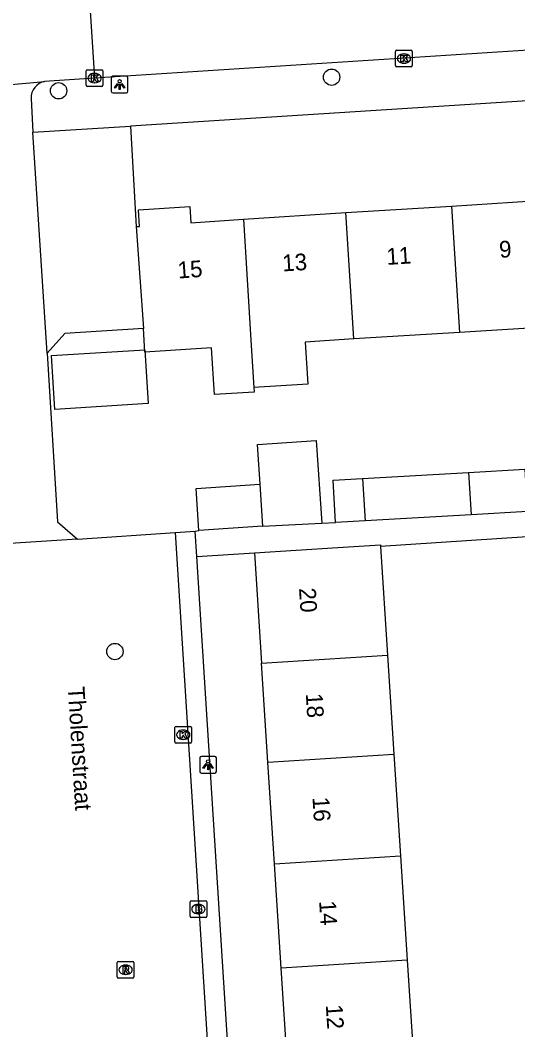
# Model space of a CAD drawing. Extents: x 159689 to 160786, y 387323 to 388339.
# Drawn here: x 160634.5 to 160664.3, y 387640.8 to 387701.2 of the extents above; entities that cross this region are included whole.
import ezdxf

# ---------------------------------------------------------------- set-up
doc = ezdxf.new("R2010")
doc.units = 0
for name, color, linetype in [('IMGEO_Boom', 7, 'Continuous'), ('IMGEO_Brandkraan', 7, 'Continuous'), ('IMGEO_Kolk', 7, 'Continuous'), ('IMGEO_Lichtpunt', 7, 'Continuous'), ('IMGEO_Openbare_ruimte_label', 7, 'Continuous'), ('IMGEO_Pand', 7, 'Continuous'), ('IMGEO_Pand_nummerreeks', 7, 'Continuous'), ('IMGEO_Rijbaan_lokaal_open', 7, 'Continuous'), ('IMGEO_Rioolput', 7, 'Continuous'), ('IMGEO_Voetpad_open', 7, 'Continuous')]:
    doc.layers.add(name, color=color, linetype=linetype)

msp = doc.modelspace()

# ---------------------------------------------------------------- linework, layer by layer
at = {"layer": 'IMGEO_Boom'}
for centre in [(160653.189, 387697.807), (160636.848, 387696.99), (160640.214, 387663.414)]:
    msp.add_circle(centre, 0.489, dxfattribs=at)
at = {"layer": 'IMGEO_Brandkraan'}
for p, q in [((160644.717, 387647.566), (160644.717, 387648.418)), ((160644.792, 387648.492), (160645.644, 387648.492)), ((160645.205, 387648.272), (160645.23, 387648.272)), ((160645.718, 387648.418), (160645.718, 387647.566)), ((160645.644, 387647.492), (160644.792, 387647.492)), ((160645.228, 387647.712), (160645.203, 387647.712))]:
    msp.add_line(p, q, dxfattribs=at)
for points in [[(160644.717, 387647.566), (160644.717, 387648.418)], [(160644.792, 387648.492), (160645.644, 387648.492)], [(160645.065, 387648.192), (160645.065, 387647.792), (160645.278, 387647.792)], [(160645.296, 387648.192), (160645.065, 387648.192)], [(160645.244, 387648.111), (160645.19, 387648.111), (160645.19, 387648.035)], [(160645.718, 387648.418), (160645.718, 387647.566)], [(160645.644, 387647.492), (160644.792, 387647.492)], [(160645.19, 387648.035), (160645.243, 387648.035)], [(160645.252, 387647.959), (160645.19, 387647.959), (160645.19, 387647.878)], [(160645.19, 387647.878), (160645.252, 387647.878)]]:
    msp.add_lwpolyline(points, dxfattribs=at)
for centre, radius, start, end in [((160644.794, 387648.416), 0.0765, 91.55205, 178.44795), ((160644.794, 387648.416), 0.0765, 91.55205, 178.44795), ((160645.245, 387648.073), 0.0379, 267.82845, 90.93552), ((160645.3, 387648.047), 0.145, 59.4692, 91.53667), ((160645.325, 387648.094), 0.0922, 285.51372, 58.15012), ((160645.642, 387648.416), 0.0765, 1.55205, 88.44795), ((160645.642, 387648.416), 0.0765, 1.55205, 88.44795), ((160644.794, 387647.568), 0.0765, 181.55205, 268.44795), ((160644.794, 387647.568), 0.0765, 181.55205, 268.44795), ((160645.253, 387647.918), 0.0404, 269.87594, 90.50774), ((160645.284, 387648.043), 0.251, 268.66757, 293.53466), ((160645.33, 387647.902), 0.105, 301.31148, 78.98903), ((160645.642, 387647.568), 0.0765, 271.55205, 358.44795), ((160645.642, 387647.568), 0.0765, 271.55205, 358.44795)]:
    msp.add_arc(centre, radius, start, end, dxfattribs=at)
for centre, major_axis, ratio, start_param, end_param in [((160645.204, 387647.992), (-0.387, 0.002), 0.722429, 4.712389, 7.853982), ((160645.229, 387647.992), (-0.39, 0.002), 0.717154, 1.570796, 4.712389)]:
    msp.add_ellipse(centre, major_axis=major_axis, ratio=ratio, start_param=start_param, end_param=end_param, dxfattribs=at)
at = {"layer": 'IMGEO_Kolk'}
for p, q in [((160657.016, 387698.496), (160657.016, 387699.348)), ((160657.091, 387699.422), (160657.943, 387699.422)), ((160657.504, 387699.202), (160657.529, 387699.202)), ((160658.017, 387699.348), (160658.017, 387698.496)), ((160638.572, 387698.254), (160639.424, 387698.254)), ((160657.943, 387698.422), (160657.091, 387698.422)), ((160657.527, 387698.642), (160657.502, 387698.642)), ((160638.497, 387697.328), (160638.497, 387698.18)), ((160638.985, 387698.034), (160639.01, 387698.034)), ((160639.498, 387698.18), (160639.498, 387697.328)), ((160639.424, 387697.254), (160638.572, 387697.254)), ((160639.008, 387697.474), (160638.983, 387697.474)), ((160643.806, 387658.006), (160643.806, 387658.858)), ((160643.881, 387658.932), (160644.733, 387658.932)), ((160644.294, 387658.712), (160644.319, 387658.712)), ((160644.807, 387658.858), (160644.807, 387658.006)), ((160644.733, 387657.932), (160643.881, 387657.932)), ((160644.317, 387658.152), (160644.292, 387658.152))]:
    msp.add_line(p, q, dxfattribs=at)
for points in [[(160657.016, 387698.496), (160657.016, 387699.348)], [(160657.091, 387699.422), (160657.943, 387699.422)], [(160657.337, 387699.122), (160657.46, 387699.122), (160657.46, 387698.971), (160657.59, 387699.122), (160657.754, 387699.122), (160657.608, 387698.971), (160657.761, 387698.722), (160657.609, 387698.722), (160657.524, 387698.886), (160657.46, 387698.819), (160657.46, 387698.722), (160657.337, 387698.722), (160657.337, 387699.122)], [(160658.017, 387699.348), (160658.017, 387698.496)], [(160638.572, 387698.254), (160639.424, 387698.254)], [(160657.943, 387698.422), (160657.091, 387698.422)], [(160638.497, 387697.328), (160638.497, 387698.18)], [(160638.818, 387697.954), (160638.941, 387697.954), (160638.941, 387697.803), (160639.071, 387697.954), (160639.235, 387697.954), (160639.089, 387697.803), (160639.242, 387697.554), (160639.09, 387697.554), (160639.005, 387697.718), (160638.941, 387697.651), (160638.941, 387697.554), (160638.818, 387697.554), (160638.818, 387697.954)], [(160639.498, 387698.18), (160639.498, 387697.328)], [(160639.424, 387697.254), (160638.572, 387697.254)], [(160643.806, 387658.006), (160643.806, 387658.858)], [(160643.881, 387658.932), (160644.733, 387658.932)], [(160644.127, 387658.632), (160644.25, 387658.632), (160644.25, 387658.481), (160644.38, 387658.632), (160644.544, 387658.632), (160644.398, 387658.481), (160644.551, 387658.232), (160644.399, 387658.232), (160644.314, 387658.396), (160644.25, 387658.329), (160644.25, 387658.232), (160644.127, 387658.232), (160644.127, 387658.632)], [(160644.807, 387658.858), (160644.807, 387658.006)], [(160644.733, 387657.932), (160643.881, 387657.932)]]:
    msp.add_lwpolyline(points, dxfattribs=at)
for centre, start, end in [((160657.093, 387699.346), 91.55205, 178.44795), ((160657.093, 387699.346), 91.55205, 178.44795), ((160657.941, 387699.346), 1.55205, 88.44795), ((160657.941, 387699.346), 1.55205, 88.44795), ((160638.574, 387698.178), 91.55205, 178.44795), ((160638.574, 387698.178), 91.55205, 178.44795), ((160639.422, 387698.178), 1.55205, 88.44795), ((160639.422, 387698.178), 1.55205, 88.44795), ((160657.093, 387698.498), 181.55205, 268.44795), ((160657.093, 387698.498), 181.55205, 268.44795), ((160657.941, 387698.498), 271.55205, 358.44795), ((160657.941, 387698.498), 271.55205, 358.44795), ((160638.574, 387697.33), 181.55205, 268.44795), ((160638.574, 387697.33), 181.55205, 268.44795), ((160639.422, 387697.33), 271.55205, 358.44795), ((160639.422, 387697.33), 271.55205, 358.44795), ((160643.883, 387658.856), 91.55205, 178.44795), ((160643.883, 387658.856), 91.55205, 178.44795), ((160644.731, 387658.856), 1.55205, 88.44795), ((160644.731, 387658.856), 1.55205, 88.44795), ((160643.883, 387658.008), 181.55205, 268.44795), ((160643.883, 387658.008), 181.55205, 268.44795), ((160644.731, 387658.008), 271.55205, 358.44795), ((160644.731, 387658.008), 271.55205, 358.44795)]:
    msp.add_arc(centre, 0.0765, start, end, dxfattribs=at)
for centre, major_axis, ratio, start_param, end_param in [((160657.503, 387698.922), (-0.387, 0.002), 0.722429, 4.712389, 7.853982), ((160657.528, 387698.922), (-0.39, 0.002), 0.717154, 1.570796, 4.712389), ((160638.984, 387697.754), (-0.387, 0.002), 0.722429, 4.712389, 7.853982), ((160639.009, 387697.754), (-0.39, 0.002), 0.717154, 1.570796, 4.712389), ((160644.293, 387658.432), (-0.387, 0.002), 0.722429, 4.712389, 7.853982), ((160644.318, 387658.432), (-0.39, 0.002), 0.717154, 1.570796, 4.712389)]:
    msp.add_ellipse(centre, major_axis=major_axis, ratio=ratio, start_param=start_param, end_param=end_param, dxfattribs=at)
at = {"layer": 'IMGEO_Lichtpunt'}
for p, q in [((160640.002, 387697.768), (160640.002, 387696.961)), ((160640.002, 387697.768), (160640.002, 387696.961)), ((160640.904, 387697.863), (160640.096, 387697.863)), ((160640.904, 387697.863), (160640.096, 387697.863)), ((160640.998, 387696.961), (160640.998, 387697.768)), ((160640.998, 387696.961), (160640.998, 387697.768)), ((160640.096, 387696.867), (160640.904, 387696.867)), ((160640.096, 387696.867), (160640.904, 387696.867)), ((160646.198, 387657.132), (160645.39, 387657.132)), ((160646.198, 387657.132), (160645.39, 387657.132)), ((160645.296, 387657.037), (160645.296, 387656.23)), ((160645.296, 387657.037), (160645.296, 387656.23)), ((160646.292, 387656.23), (160646.292, 387657.037)), ((160646.292, 387656.23), (160646.292, 387657.037)), ((160645.39, 387656.136), (160646.198, 387656.136)), ((160645.39, 387656.136), (160646.198, 387656.136))]:
    msp.add_line(p, q, dxfattribs=at)
for points in [[(160640.376, 387697.432), (160640.415, 387697.404), (160640.227, 387697.142), (160640.189, 387697.169), (160640.376, 387697.432)], [(160640.478, 387697.384), (160640.525, 387697.384), (160640.525, 387697.062), (160640.478, 387697.062), (160640.478, 387697.384)], [(160640.588, 387697.404), (160640.626, 387697.431), (160640.813, 387697.169), (160640.774, 387697.141), (160640.588, 387697.404)], [(160645.67, 387656.701), (160645.709, 387656.673), (160645.521, 387656.411), (160645.483, 387656.438), (160645.67, 387656.701)], [(160645.772, 387656.653), (160645.819, 387656.653), (160645.819, 387656.331), (160645.772, 387656.331), (160645.772, 387656.653)], [(160645.882, 387656.673), (160645.92, 387656.7), (160646.107, 387656.438), (160646.068, 387656.41), (160645.882, 387656.673)]]:
    msp.add_lwpolyline(points, dxfattribs=at)
for centre in [(160640.501, 387697.566), (160645.795, 387656.835)]:
    msp.add_circle(centre, 0.0994, dxfattribs=at)
for centre, start, end in [((160640.096, 387697.768), 90, 180), ((160640.096, 387697.768), 90, 180), ((160640.904, 387697.768), 0, 90), ((160640.904, 387697.768), 0, 90), ((160640.096, 387696.961), 180, 270), ((160640.096, 387696.961), 180, 270), ((160640.904, 387696.961), 270, 0), ((160640.904, 387696.961), 270, 360), ((160645.39, 387657.037), 90, 180), ((160645.39, 387657.037), 90, 180), ((160646.198, 387657.037), 0, 90), ((160646.198, 387657.037), 0, 90), ((160645.39, 387656.23), 180, 270), ((160645.39, 387656.23), 180, 270), ((160646.198, 387656.23), 270, 0), ((160646.198, 387656.23), 270, 360)]:
    msp.add_arc(centre, 0.0946, start, end, dxfattribs=at)
at = {"layer": 'IMGEO_Pand'}
for points in [[(160660.371, 387690.091), (160666.456, 387690.473)], [(160641.484, 387688.857), (160641.692, 387688.872), (160641.629, 387689.867), (160644.706, 387690.056), (160644.765, 387689.089), (160647.903, 387689.31)], [(160654.046, 387689.695), (160660.371, 387690.091)], [(160660.371, 387690.091), (160660.846, 387682.524)], [(160647.903, 387689.31), (160654.046, 387689.695)], [(160647.903, 387689.31), (160648.377, 387681.743), (160648.535, 387679.217)], [(160654.521, 387682.128), (160654.046, 387689.695)], [(160641.484, 387688.857), (160641.928, 387682.753)], [(160648.535, 387679.217), (160648.552, 387678.948), (160646.17, 387678.798), (160645.995, 387681.594), (160642.016, 387681.344), (160641.928, 387682.753)], [(160660.846, 387682.524), (160654.521, 387682.128)], [(160666.93, 387682.906), (160660.846, 387682.524)], [(160654.521, 387682.128), (160651.603, 387681.945), (160651.761, 387679.42), (160648.535, 387679.217)], [(160642.204, 387678.257), (160636.618, 387677.914), (160636.42, 387681.14), (160642.006, 387681.483), (160642.204, 387678.257)], [(160648.897, 387673.434), (160648.901, 387673.434), (160648.748, 387675.808), (160652.271, 387676.048), (160652.608, 387671.106)], [(160655.045, 387673.784), (160661.372, 387674.141)], [(160661.372, 387674.141), (160664.76, 387674.332), (160664.896, 387671.915)], [(160661.372, 387674.141), (160661.531, 387671.604)], [(160653.427, 387671.147), (160653.284, 387673.684), (160655.045, 387673.784)], [(160655.045, 387673.784), (160655.204, 387671.247)], [(160645.242, 387670.669), (160645.072, 387673.174), (160648.897, 387673.434)], [(160648.897, 387673.434), (160649.054, 387670.928)], [(160664.896, 387671.915), (160664.903, 387671.795), (160661.531, 387671.604)], [(160649.054, 387670.928), (160652.608, 387671.106)], [(160655.204, 387671.247), (160653.427, 387671.147)], [(160661.531, 387671.604), (160655.204, 387671.247)], [(160649.054, 387670.928), (160645.242, 387670.669)], [(160648.573, 387669.326), (160653.563, 387669.646), (160656.114, 387669.81), (160656.12, 387669.709)], [(160648.573, 387669.326), (160648.997, 387662.719)], [(160656.12, 387669.709), (160656.538, 387663.203)], [(160648.997, 387662.719), (160656.538, 387663.203)], [(160656.538, 387663.203), (160656.919, 387657.271)], [(160649.379, 387656.786), (160648.997, 387662.719)], [(160649.379, 387656.786), (160656.919, 387657.271)], [(160656.919, 387657.271), (160657.311, 387651.178)], [(160649.77, 387650.693), (160649.379, 387656.786)], [(160649.77, 387650.693), (160657.311, 387651.178)], [(160657.311, 387651.178), (160657.712, 387644.931)], [(160650.171, 387644.447), (160649.77, 387650.693)], [(160657.712, 387644.931), (160650.171, 387644.447)], [(160650.563, 387638.34), (160650.171, 387644.447)], [(160657.712, 387644.931), (160658.104, 387638.825)]]:
    msp.add_lwpolyline(points, dxfattribs=at)
at = {"layer": 'IMGEO_Rijbaan_lokaal_open'}
for points in [[(160638.67, 387702.71), (160638.998, 387697.754)], [(160689.778, 387701.017), (160686.615, 387700.814), (160638.998, 387697.754)], [(160638.998, 387697.754), (160636.01, 387697.551)], [(160628.23, 387696.854), (160636.01, 387697.551)], [(160635.206, 387696.532), (160635.297, 387694.508)], [(160636.17, 387681.28), (160635.297, 387694.508)], [(160636.17, 387681.28), (160636.79, 387671.188), (160637.968, 387670.144)], [(160637.968, 387670.144), (160643.823, 387670.536)], [(160643.823, 387670.536), (160645.022, 387670.616)], [(160643.823, 387670.536), (160647.054, 387619.27)], [(160645.118, 387669.107), (160645.022, 387670.616)], [(160637.968, 387670.144), (160632.073, 387669.758)], [(160648.276, 387619.348), (160645.118, 387669.107)]]:
    msp.add_lwpolyline(points, dxfattribs=at)
msp.add_arc((160636.195, 387696.578), 0.99, 100.76731, 182.68519, dxfattribs=at)
at = {"layer": 'IMGEO_Rioolput'}
for p, q in [((160640.357, 387643.931), (160640.357, 387644.783)), ((160640.432, 387644.857), (160641.284, 387644.857)), ((160640.845, 387644.637), (160640.87, 387644.637)), ((160641.358, 387644.783), (160641.358, 387643.931)), ((160641.284, 387643.857), (160640.432, 387643.857)), ((160640.868, 387644.077), (160640.843, 387644.077))]:
    msp.add_line(p, q, dxfattribs=at)
for points in [[(160640.357, 387643.931), (160640.357, 387644.783)], [(160640.432, 387644.857), (160641.284, 387644.857)], [(160640.946, 387644.555), (160640.694, 387644.557), (160640.694, 387644.157)], [(160640.872, 387644.476), (160640.818, 387644.476), (160640.818, 387644.395)], [(160641.358, 387644.783), (160641.358, 387643.931)], [(160641.284, 387643.857), (160640.432, 387643.857)], [(160640.694, 387644.157), (160640.818, 387644.157), (160640.818, 387644.319), (160640.829, 387644.319)], [(160640.818, 387644.395), (160640.87, 387644.395)], [(160640.876, 387644.29), (160640.947, 387644.157), (160641.087, 387644.157), (160641.022, 387644.283)]]:
    msp.add_lwpolyline(points, dxfattribs=at)
for centre, radius, start, end in [((160640.434, 387644.781), 0.0765, 91.55205, 178.44795), ((160640.434, 387644.781), 0.0765, 91.55205, 178.44795), ((160640.878, 387644.38), 0.0964, 77.00612, 93.18647), ((160640.892, 387644.437), 0.0378, 276.66336, 79.67722), ((160640.945, 387644.445), 0.109, 350.36119, 89.41601), ((160641.282, 387644.781), 0.0765, 1.55205, 88.44795), ((160641.282, 387644.781), 0.0765, 1.55205, 88.44795), ((160640.434, 387643.933), 0.0765, 181.55205, 268.44795), ((160640.434, 387643.933), 0.0765, 181.55205, 268.44795), ((160640.828, 387644.266), 0.0533, 26.02933, 88.69889), ((160640.854, 387644.584), 0.19, 274.7715, 282.96867), ((160640.943, 387644.445), 0.112, 277.58423, 350.98172), ((160640.927, 387644.23), 0.108, 29.51342, 73.79051), ((160641.282, 387643.933), 0.0765, 271.55205, 358.44795), ((160641.282, 387643.933), 0.0765, 271.55205, 358.44795)]:
    msp.add_arc(centre, radius, start, end, dxfattribs=at)
for centre, major_axis, ratio, start_param, end_param in [((160640.844, 387644.357), (-0.387, 0.002), 0.722429, 4.712389, 7.853982), ((160640.869, 387644.357), (-0.39, 0.002), 0.717154, 1.570796, 4.712389)]:
    msp.add_ellipse(centre, major_axis=major_axis, ratio=ratio, start_param=start_param, end_param=end_param, dxfattribs=at)
at = {"layer": 'IMGEO_Voetpad_open'}
for points in [[(160690.814, 387698.037), (160686.799, 387697.781), (160641.149, 387694.868)], [(160635.297, 387694.508), (160641.149, 387694.868)], [(160641.149, 387694.868), (160641.484, 387688.857)], [(160641.928, 387682.753), (160637.223, 387682.466), (160636.17, 387681.28)], [(160652.608, 387671.106), (160653.427, 387671.147)], [(160645.022, 387670.616), (160645.242, 387670.669)], [(160664.892, 387670.272), (160656.12, 387669.709)], [(160645.118, 387669.107), (160648.573, 387669.326)]]:
    msp.add_lwpolyline(points, dxfattribs=at)

# ---------------------------------------------------------------- texts
at = {"layer": 'IMGEO_Openbare_ruimte_label'}
msp.add_text('Tholenstraat', height=1, rotation=273.4977, dxfattribs=at).set_placement((160637.394, 387661.291))
at = {"layer": 'IMGEO_Pand_nummerreeks'}
for s, rotation, p in [('9', 3.59216, (160663.243, 387686.985)), ('11', 3.58254, (160656.494, 387686.562)), ('15', 4.03362, (160644.005, 387685.747)), ('13', 3.58672, (160650.261, 387686.171)), ('20', 273.67245, (160651.235, 387667.201)), ('18', 273.67531, (160651.64, 387660.893)), ('16', 273.67531, (160652.039, 387654.68)), ('14', 273.67531, (160652.439, 387648.464)), ('12', 273.67531, (160652.838, 387642.251))]:
    msp.add_text(s, height=1, rotation=rotation, dxfattribs=at).set_placement(p)

doc.saveas('drawing.dxf')
